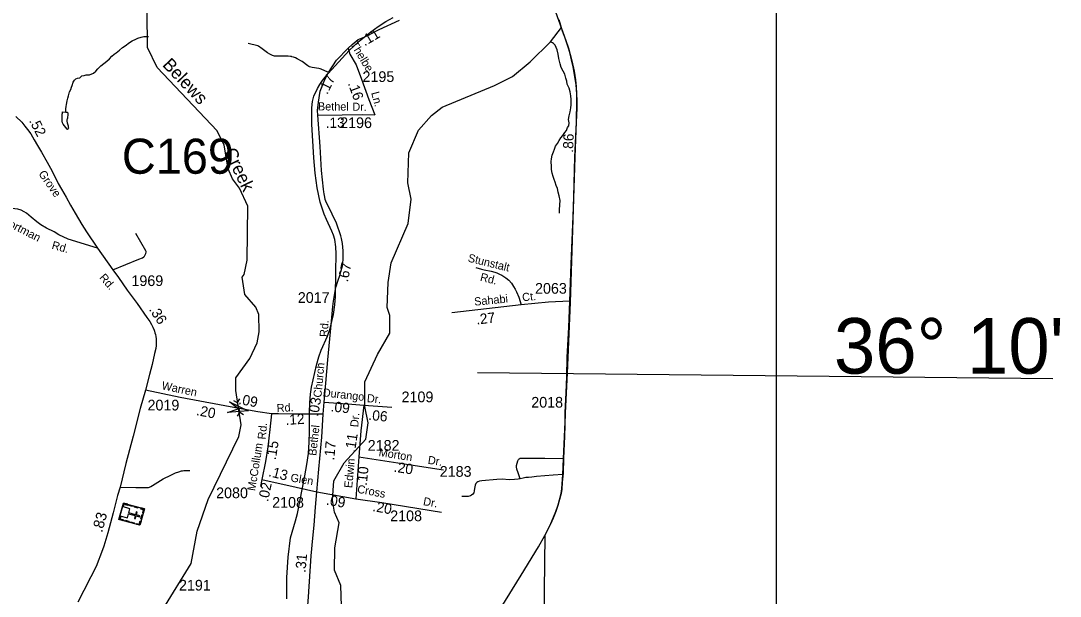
# Model space of a CAD drawing. Extents: x 1547597 to 1699558, y 810033 to 920809.
# Drawn here: x 1687408 to 1699558, y 877927 to 884657 of the extents above; entities that cross this region are included whole.
import ezdxf

# ---------------------------------------------------------------- set-up
doc = ezdxf.new("R2010")
doc.units = 0
for name, color, linetype in [('Exist Boundary Political CountyLine', 7, 'Continuous'), ('Exist Cultural Church with Cemetery CELL', 7, 'Continuous'), ('Exist Hydrographic Creek Single Shore', 7, 'Continuous'), ('Exist Hydrographic Misc Water Feature', 7, 'Continuous'), ('Exist Road Non-System Type 51', 7, 'Continuous'), ('Exist Road Non-System Type 51 Label', 7, 'Continuous'), ('Exist Road Secondary Mileage Hundredths English Label', 7, 'Continuous'), ('Exist Road Secondary Structure Culvert CELL', 7, 'Continuous'), ('Exist Road Secondary Structure Culvert Number Label', 7, 'Continuous'), ('Exist Road Secondary Structure Standard Bridge Attributed CELL', 7, 'Continuous'), ('Exist Road Secondary Type 51 Attributed', 7, 'Continuous'), ('Exist Road Secondary Type 51 Label', 7, 'Continuous'), ('Exist Road Secondary Type 51 Number Label', 7, 'Continuous'), ('Map Preparation Inset Cut Line', 7, 'Continuous'), ('Map Preparation Longitude Latitude Label', 7, 'Continuous'), ('Map Preparation Longitude Latitude Lines', 7, 'Continuous'), ('Old_Level_32', 7, 'Continuous')]:
    doc.layers.add(name, color=color, linetype=linetype)

msp = doc.modelspace()

# ---------------------------------------------------------------- linework, layer by layer
at = {"layer": 'Exist Boundary Political CountyLine'}
for points in [[(1693697, 884671), (1693738, 884541), (1693774, 884436), (1693809, 884336), (1693850, 884188), (1693876, 884069), (1693892, 883968), (1693900, 883889), (1693902, 883802), (1693905, 883721), (1693900, 883475), (1693886, 883061), (1693828, 881363), (1693796, 880536), (1693772, 880072), (1693765, 879797), (1693751, 879538), (1693747, 879365), (1693738, 879261), (1693733, 879175), (1693726, 879130), (1693685, 878989), (1693662, 878919), (1693630, 878840), (1693605, 878777), (1693533, 878638)], [(1693533, 878638), (1693520, 877350), (1693492, 876610), (1693454, 875668), (1693430, 875135), (1693375, 874115), (1693331, 873314), (1693284, 872476), (1693251, 871813), (1693208, 871017), (1693161, 870131), (1693122, 869369), (1693087, 868609), (1693047, 867715), (1693007, 866759), (1692985, 866061), (1692762, 860284), (1692553, 854372), (1692258, 846141), (1691699, 830912), (1691457, 824436)]]:
    msp.add_lwpolyline(points, dxfattribs=at)
at = {"layer": 'Exist Cultural Church with Cemetery CELL'}
for points in [[(1688853, 878949), (1688800, 878757), (1688555, 878824), (1688607, 879016)], [(1688599, 878984), (1688610, 878981), (1688616, 879003), (1688655, 878992), (1688658, 879003), (1688608, 879016)], [(1688675, 878998), (1688717, 878986), (1688714, 878975), (1688672, 878987)], [(1688596, 878975), (1688566, 878867), (1688654, 878843), (1688667, 878892), (1688746, 878870), (1688737, 878838), (1688748, 878835), (1688756, 878867), (1688797, 878856), (1688800, 878867), (1688760, 878878), (1688768, 878910), (1688758, 878913), (1688749, 878881), (1688670, 878903), (1688683, 878951)], [(1688740, 878980), (1688782, 878969), (1688779, 878958), (1688737, 878969)], [(1688811, 878960), (1688808, 878949), (1688839, 878941), (1688829, 878902), (1688839, 878899), (1688853, 878949)], [(1688833, 878878), (1688820, 878828), (1688809, 878831), (1688822, 878881)], [(1688564, 878856), (1688575, 878853), (1688569, 878832), (1688608, 878821), (1688605, 878811), (1688555, 878824)], [(1688628, 878816), (1688669, 878805), (1688666, 878794), (1688625, 878805)], [(1688691, 878799), (1688733, 878787), (1688730, 878776), (1688688, 878788)], [(1688759, 878768), (1688762, 878779), (1688793, 878771), (1688803, 878810), (1688814, 878807), (1688800, 878757)]]:
    msp.add_lwpolyline(points, close=True, dxfattribs=at)
at = {"layer": 'Exist Hydrographic Creek Single Shore'}
msp.add_lwpolyline([(1689069, 877773), (1689400, 878311), (1689470, 878687), (1689599, 879059), (1689957, 879796), (1689984, 879930), (1689921, 880332), (1689923, 880483), (1690084, 880706), (1690169, 880889), (1690195, 881019), (1690189, 881220), (1690157, 881306), (1690025, 881456), (1689994, 881657), (1690019, 881689), (1690054, 881856), (1690061, 882489), (1689963, 882698), (1689881, 882808), (1689832, 882924), (1689785, 883201), (1689704, 883370), (1689003, 884110), (1688889, 884345), (1688885, 884762)], dxfattribs=at)
at = {"layer": 'Exist Hydrographic Misc Water Feature'}
for points in [[(1690517, 877897), (1690518, 878148), (1690535, 878384), (1690560, 878612), (1690620, 878808), (1690644, 878896), (1690730, 879335), (1690753, 879466), (1690769, 879597), (1690778, 879728), (1690781, 879854), (1690782, 880077), (1690787, 880188), (1690795, 880291), (1690807, 880373), (1690864, 880629), (1690891, 880725), (1690920, 880806), (1690993, 880970), (1691025, 881057), (1691062, 881223), (1691078, 881335), (1691086, 881431), (1691089, 881719), (1691096, 881931), (1691091, 882014), (1691077, 882099), (1691063, 882150), (1691045, 882198), (1690981, 882331), (1690953, 882396), (1690907, 882535), (1690871, 882703), (1690848, 882875), (1690833, 883053), (1690811, 883449), (1690809, 883568), (1690811, 883640), (1690819, 883712), (1690833, 883774), (1690875, 883863), (1690903, 883910), (1690935, 883958), (1691000, 884041), (1691247, 884308), (1691364, 884418), (1691499, 884528), (1691587, 884591), (1691676, 884649), (1691761, 884697)], [(1691160, 877691), (1691147, 878052), (1691074, 878234), (1691077, 878493), (1691130, 878785), (1691073, 878910), (1691050, 879052), (1691069, 879278), (1691188, 879486), (1691441, 879766), (1691468, 879956), (1691428, 880147), (1691431, 880433), (1691577, 880755), (1691721, 881005), (1691723, 881211), (1691691, 881304), (1691702, 881596), (1691738, 881828), (1691935, 882287), (1691971, 882569), (1691932, 882760), (1691944, 883111), (1692055, 883378), (1692207, 883549), (1692333, 883648), (1692944, 883901), (1693154, 884005), (1693364, 884178), (1693601, 884411), (1693728, 884580)], [(1687936, 883589), (1687934, 883627), (1687938, 883655), (1687943, 883677), (1687951, 883721), (1687957, 883751), (1687964, 883781), (1687976, 883825), (1687992, 883854), (1687999, 883880), (1688007, 883898), (1688021, 883938), (1688034, 883964), (1688050, 883976), (1688070, 883986), (1688096, 883991), (1688120, 884011), (1688148, 884017), (1688170, 884023), (1688212, 884026), (1688257, 884044), (1688285, 884067), (1688309, 884095), (1688345, 884131), (1688380, 884158), (1688412, 884184), (1688444, 884212), (1688471, 884241), (1688501, 884265), (1688521, 884281), (1688562, 884315), (1688596, 884344), (1688626, 884362), (1688678, 884401), (1688711, 884421), (1688751, 884443), (1688777, 884454), (1688815, 884464), (1688847, 884472), (1688877, 884471), (1688901, 884471)], [(1693705, 882408), (1693707, 882444), (1693709, 882504), (1693712, 882555), (1693700, 882610), (1693690, 882652), (1693682, 882694), (1693668, 882732), (1693654, 882768), (1693641, 882800), (1693631, 882836), (1693619, 882874), (1693613, 882916), (1693613, 882954), (1693609, 883012), (1693613, 883044), (1693621, 883084), (1693634, 883124), (1693646, 883157), (1693660, 883192), (1693680, 883221), (1693702, 883258), (1693720, 883286), (1693746, 883316), (1693766, 883350), (1693786, 883375), (1693799, 883409), (1693815, 883429), (1693817, 883462), (1693811, 883504), (1693819, 883547), (1693829, 883593), (1693837, 883637), (1693842, 883673), (1693842, 883709), (1693842, 883735), (1693836, 883781), (1693828, 883825), (1693818, 883867), (1693796, 883917), (1693792, 883951), (1693779, 883987), (1693767, 884031), (1693747, 884069), (1693725, 884109), (1693713, 884155), (1693699, 884215), (1693690, 884267), (1693677, 884317), (1693668, 884345), (1693654, 884371), (1693636, 884393), (1693622, 884400), (1693601, 884411)], [(1687936, 883589), (1687952, 883587), (1687955, 883587), (1687957, 883573), (1687959, 883551), (1687955, 883533), (1687955, 883517), (1687951, 883505), (1687945, 883497), (1687944, 883483), (1687950, 883465), (1687960, 883427), (1687962, 883413), (1687964, 883405), (1687963, 883393), (1687959, 883389), (1687953, 883387), (1687949, 883391), (1687904, 883447), (1687894, 883465), (1687892, 883483), (1687893, 883501), (1687893, 883507), (1687893, 883563), (1687894, 883577), (1687896, 883593), (1687936, 883589)]]:
    msp.add_lwpolyline(points, dxfattribs=at)
at = {"layer": 'Exist Road Non-System Type 51'}
for points in [[(1690995, 884057), (1690919, 884091), (1690907, 884096), (1690893, 884100), (1690813, 884110), (1690797, 884115), (1690781, 884120), (1690773, 884124), (1690765, 884129), (1690696, 884179), (1690640, 884212), (1690618, 884222), (1690594, 884232), (1690577, 884237), (1690571, 884238), (1690559, 884240), (1690532, 884241), (1690402, 884242), (1690373, 884244), (1690362, 884246), (1690352, 884249), (1690341, 884253), (1690317, 884265), (1690293, 884281), (1690229, 884327), (1690185, 884360), (1690178, 884362), (1690065, 884393)], [(1688483, 881744), (1688789, 881869), (1688829, 881886), (1688847, 881898), (1688853, 881905), (1688863, 881918), (1688869, 881934), (1688873, 881949), (1688873, 881958), (1688871, 881968), (1688751, 882169)], [(1692728, 881773), (1692794, 881752), (1692824, 881744), (1692906, 881727), (1692948, 881717), (1692973, 881709), (1693005, 881693), (1693031, 881680), (1693066, 881660), (1693079, 881650), (1693111, 881624), (1693143, 881588), (1693169, 881549), (1693188, 881520), (1693204, 881487), (1693228, 881423), (1693257, 881334)], [(1693245, 879301), (1693222, 879371), (1693205, 879414), (1693203, 879440), (1693203, 879455), (1693209, 879484), (1693218, 879509), (1693225, 879525), (1693235, 879536), (1693245, 879541), (1693318, 879543), (1693535, 879541), (1693751, 879539)], [(1688569, 879204), (1688751, 879198), (1688883, 879197), (1688900, 879200), (1688911, 879203), (1688927, 879210), (1688949, 879223), (1689072, 879301), (1689160, 879343), (1689218, 879369), (1689255, 879382), (1689286, 879393), (1689299, 879395), (1689315, 879396), (1689383, 879399)], [(1693245, 879301), (1693220, 879296), (1693179, 879291), (1693116, 879290), (1693034, 879296), (1692974, 879292), (1692797, 879277), (1692769, 879274), (1692751, 879265), (1692739, 879256), (1692728, 879247), (1692720, 879228), (1692713, 879187), (1692708, 879158), (1692704, 879137), (1692692, 879121), (1692676, 879108), (1692663, 879101), (1692638, 879094), (1692564, 879093)], [(1693746, 879352), (1693630, 879344), (1693435, 879327), (1693382, 879321), (1693342, 879317), (1693312, 879315), (1693282, 879309), (1693245, 879301)]]:
    msp.add_lwpolyline(points, dxfattribs=at)
at = {"layer": 'Exist Road Secondary Structure Culvert CELL'}
for p, q in [((1689894, 880217), (1689938, 880192)), ((1689966, 880235), (1689938, 880192)), ((1689938, 880192), (1689968, 880075)), ((1689940, 880032), (1689968, 880075)), ((1690012, 880050), (1689968, 880075))]:
    msp.add_line(p, q, dxfattribs=at)
at = {"layer": 'Exist Road Secondary Structure Standard Bridge Attributed CELL'}
msp.add_lwpolyline([(1689847, 880201), (1690067, 880097), (1689824, 880077), (1689947, 880119)], close=True, dxfattribs=at)
at = {"layer": 'Exist Road Secondary Type 51 Attributed'}
for p, q in [((1690942, 880058), (1690953, 880198)), ((1691416, 880161), (1691746, 880137)), ((1691359, 879559), (1691325, 879067)), ((1690226, 879293), (1690208, 879212))]:
    msp.add_line(p, q, dxfattribs=at)
for points in [[(1693826, 881377), (1693843, 881814), (1693864, 882367), (1693871, 882597), (1693886, 883061), (1693910, 883633), (1693910, 883722), (1693909, 883804), (1693899, 883907), (1693886, 884000), (1693865, 884117), (1693847, 884200), (1693829, 884271), (1693814, 884323), (1693762, 884475), (1693732, 884564), (1693664, 884757), (1693561, 885081), (1693437, 885327), (1693335, 885498), (1693275, 885611), (1693227, 885726)], [(1691235, 884337), (1691281, 884381), (1691351, 884436), (1691429, 884468), (1691480, 884493), (1691507, 884509), (1691596, 884555), (1691833, 884663)], [(1690881, 883552), (1690878, 883607), (1690887, 883706), (1690906, 883832), (1690955, 883950), (1691003, 884050), (1691099, 884198), (1691235, 884337)], [(1691235, 884337), (1691256, 884268), (1691327, 884143), (1691391, 883973), (1691477, 883738), (1691545, 883558)], [(1687351, 883537), (1687421, 883471), (1687456, 883426), (1687486, 883386), (1687526, 883335), (1687565, 883266), (1687603, 883200), (1687648, 883121), (1687715, 883004), (1687773, 882899), (1687793, 882857), (1687820, 882804), (1687844, 882753), (1687882, 882689), (1687939, 882593), (1687988, 882500), (1688042, 882406), (1688121, 882274), (1688174, 882187), (1688303, 881999)], [(1690881, 883552), (1691166, 883555), (1691407, 883559), (1691545, 883558)], [(1690953, 880198), (1690975, 880420), (1690998, 880692), (1691035, 881100), (1691057, 881316), (1691065, 881379), (1691080, 881473), (1691088, 881519), (1691095, 881549), (1691115, 881613), (1691140, 881691), (1691154, 881737), (1691167, 881793), (1691173, 881828), (1691177, 881866), (1691177, 881894), (1691177, 881933), (1691177, 881968), (1691172, 882011), (1691167, 882053), (1691158, 882111), (1691149, 882143), (1691097, 882289), (1691049, 882396), (1691014, 882470), (1690983, 882526), (1690973, 882548), (1690967, 882565), (1690961, 882593), (1690956, 882633), (1690950, 882655), (1690946, 882689), (1690924, 882904), (1690906, 883186), (1690881, 883552)], [(1688303, 881999), (1687960, 882103), (1687853, 882152), (1687796, 882189), (1687707, 882233), (1687640, 882270), (1687597, 882304), (1687527, 882362), (1687476, 882406), (1687447, 882423), (1687413, 882441), (1687375, 882454), (1687304, 882461), (1687259, 882460), (1687234, 882460), (1687205, 882458), (1687175, 882453), (1687144, 882446), (1687103, 882436)], [(1688303, 881999), (1688483, 881744), (1688550, 881653), (1688652, 881508), (1688768, 881349), (1688883, 881185), (1688916, 881139), (1688935, 881104), (1688952, 881073), (1688965, 881040), (1688969, 881026), (1688976, 881008), (1688981, 880987), (1688985, 880965), (1688990, 880936), (1688992, 880884), (1688990, 880858), (1688986, 880826), (1688972, 880766), (1688942, 880639), (1688911, 880520), (1688865, 880339)], [(1693826, 881377), (1693578, 881367), (1693257, 881334), (1692447, 881241)], [(1693025, 877796), (1693256, 878172), (1693459, 878504), (1693533, 878638), (1693561, 878693), (1693605, 878777), (1693662, 878919), (1693688, 878995), (1693726, 879130), (1693733, 879182), (1693746, 879352), (1693751, 879539), (1693765, 879797), (1693770, 879963), (1693772, 880072), (1693782, 880310), (1693789, 880496), (1693795, 880724), (1693813, 881074), (1693826, 881377)], [(1688865, 880339), (1688804, 880123), (1688722, 879798), (1688635, 879479), (1688569, 879204), (1688538, 879106), (1688488, 878903), (1688425, 878668), (1688377, 878514), (1688340, 878406), (1688313, 878339), (1688295, 878294), (1688258, 878211), (1688226, 878154), (1688143, 877993), (1688074, 877859)], [(1689962, 880123), (1689272, 880252), (1688865, 880339)], [(1690337, 880061), (1690178, 880083), (1689962, 880123)], [(1690953, 880198), (1691279, 880172), (1691416, 880161)], [(1691416, 880161), (1691383, 879860), (1691359, 879559)], [(1690337, 880061), (1690320, 879878), (1690296, 879673), (1690268, 879502), (1690226, 879293)], [(1690942, 880058), (1690762, 880057), (1690588, 880056), (1690422, 880061), (1690337, 880061)], [(1690870, 879150), (1690891, 879412), (1690926, 879788), (1690942, 880058)], [(1691359, 879559), (1691817, 879488), (1692350, 879406)], [(1690226, 879293), (1690626, 879204), (1690870, 879150)], [(1690756, 877469), (1690757, 877559), (1690756, 877691), (1690762, 877770), (1690763, 877819), (1690769, 877921), (1690803, 878401), (1690821, 878605), (1690836, 878759), (1690854, 878970), (1690870, 879150)], [(1690870, 879150), (1691325, 879067)], [(1691325, 879067), (1691629, 879023), (1692326, 878912)]]:
    msp.add_lwpolyline(points, dxfattribs=at)
at = {"layer": 'Map Preparation Inset Cut Line'}
msp.add_lwpolyline([(1633724, 874749), (1696240, 874749), (1696240, 917817), (1633724, 917817)], close=True, dxfattribs=at)
at = {"layer": 'Map Preparation Longitude Latitude Lines'}
msp.add_line((1692747, 880543), (1699473, 880473), dxfattribs=at)

# ---------------------------------------------------------------- texts
at = {"layer": 'Exist Road Non-System Type 51 Label'}
for s, p in [('Stunstalt', (1692628, 881842)), ('Rd.', (1692771, 881618))]:
    msp.add_text(s, height=95, rotation=346.1236, dxfattribs=at).set_placement(p)
at = {"layer": 'Exist Road Secondary Mileage Hundredths English Label'}
for s, height, rotation, p in [('.11', 120, 30.4295, (1691427, 884357)), ('.17', 120, 64.0144, (1690990, 883788)), ('.16', 120, 290.2818, (1691229, 883924)), ('.52', 120, 297.3708, (1687501, 883488)), ('.13', 120, 0.7647, (1690972, 883403)), ('.86', 120, 87.9079, (1693864, 883113)), ('.67', 120, 78.3431, (1691230, 881596)), ('.36', 120, 303.0944, (1688902, 881280)), ('.27', 120, 6.548, (1692737, 881104)), ('.09', 120, 349.5659, (1689946, 880176)), ('.03', 120, 80.2961, (1690883, 880023)), ('.20', 120, 349.3956, (1689453, 880046)), ('.09', 120, 353.6295, (1691025, 880090)), ('.06', 120, 354.305, (1691467, 879990)), ('.12', 120, 3.5273, (1690505, 879930)), ('.15', 120, 80.9006, (1690388, 879516)), ('.17', 120, 84.6489, (1691071, 879513)), ('.11', 120, 81.4935, (1691314, 879603)), ('.20', 120, 351.2945, (1691763, 879384)), ('.13', 120, 345.7884, (1690296, 879333)), ('.10', 120, 84.5448, (1691452, 879217)), ('.02', 120, 78.5695, (1690298, 879026)), ('.09', 120, 350.2788, (1690971, 878998)), ('.20', 120, 349.792, (1691514, 878924)), ('.83', 125, 74.8632, (1688359, 878666)), ('.31', 120, 84.7821, (1690735, 878199))]:
    msp.add_text(s, height=height, rotation=rotation, dxfattribs=at).set_placement(p)
at = {"layer": 'Exist Road Secondary Structure Culvert Number Label'}
msp.add_text('C169', height=410.1, dxfattribs=at).set_placement((1688589, 882868))
at = {"layer": 'Exist Road Secondary Type 51 Label'}
for s, rotation, p in [('Thelbe', 301.2763, (1691255, 884382)), ('Ln.', 284.8805, (1691503, 883815)), ('Bethel', 359.5793, (1690881, 883609)), ('Dr.', 359.4035, (1691283, 883605)), ('Grove', 304.88, (1687610, 882867)), ('Gortman', 332.9546, (1687170, 882295)), ('Rd.', 344.6464, (1687763, 881992)), ('Rd.', 310.9684, (1688320, 881650)), ('Sahabi', 5.3034, (1692712, 881325)), ('Ct.', 5.4354, (1693273, 881376)), ('Rd.', 87.0693, (1690996, 880957)), ('Church', 84.6443, (1690921, 880247)), ('Warren', 348.2766, (1689049, 880348)), ('Durango', 353.6295, (1690934, 880265)), ('Dr.', 354.305, (1691450, 880198)), ('Rd.', 3.5273, (1690402, 880079)), ('Dr.', 85.3587, (1691352, 879901)), ('Rd.', 84.7348, (1690270, 879757)), ('Bethel', 83.5469, (1690861, 879566)), ('McCollum', 80.9006, (1690148, 879154)), ('Morton', 351.2945, (1691587, 879567)), ('Edwin', 84.5448, (1691281, 879189)), ('Dr.', 351.2165, (1692161, 879477)), ('Glen', 350.2788, (1690555, 879271)), ('Cross', 349.1017, (1691335, 879139)), ('Dr.', 349.792, (1692106, 878994))]:
    msp.add_text(s, height=95, rotation=rotation, dxfattribs=at).set_placement(p)
at = {"layer": 'Exist Road Secondary Type 51 Number Label'}
for s, p in [('2195', (1691402, 883941)), ('2196', (1691141, 883402)), ('1969', (1688701, 881555)), ('2063', (1693419, 881465)), ('2017', (1690646, 881358)), ('2019', (1688889, 880100)), ('2109', (1691859, 880196)), ('2018', (1693375, 880133)), ('2182', (1691463, 879629)), ('2183', (1692305, 879324)), ('2080', (1689691, 879074)), ('2108', (1690346, 878962)), ('2108', (1691726, 878805)), ('2191', (1689257, 877994))]:
    msp.add_text(s, height=125, dxfattribs=at).set_placement(p)
at = {"layer": 'Map Preparation Longitude Latitude Label'}
msp.add_text("36° 10'", height=650, dxfattribs=at).set_placement((1696913, 880530))
at = {"layer": 'Old_Level_32'}
for s, rotation, p in [('Belews', 313.4551, (1689055, 884134)), ('Creek', 295.5981, (1689780, 883128))]:
    msp.add_text(s, height=150, rotation=rotation, dxfattribs=at).set_placement(p)

doc.saveas('drawing.dxf')
